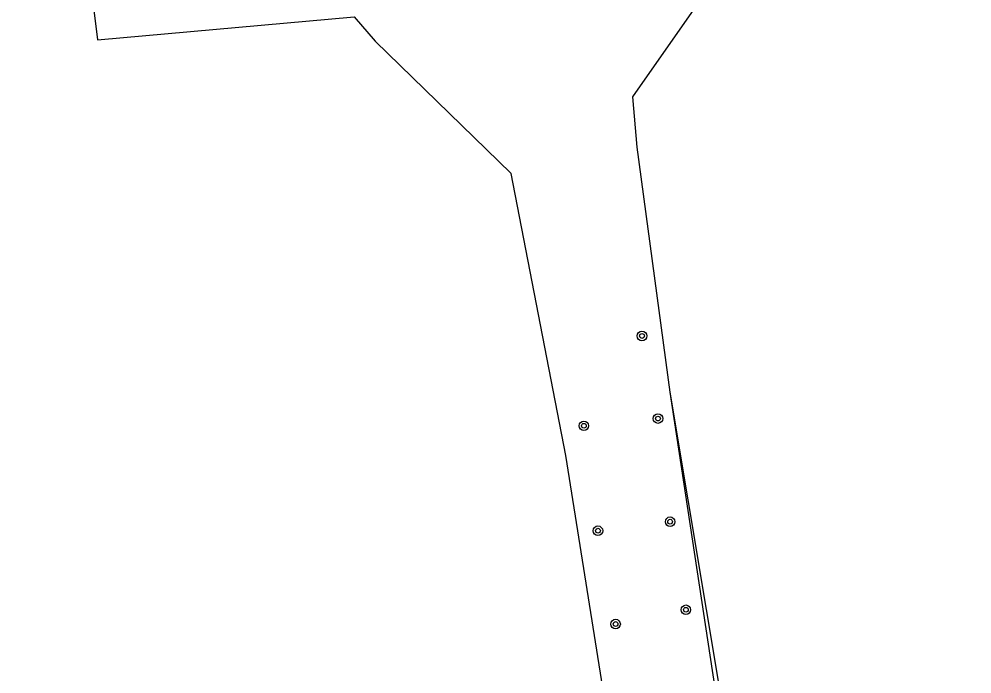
# Model space of a CAD drawing. Extents: x 135990 to 139000, y 393500 to 396000.
# Drawn here: x 137206.8 to 137287.2, y 395255 to 395310.3 of the extents above; entities that cross this region are included whole.
import ezdxf

# ---------------------------------------------------------------- set-up
doc = ezdxf.new("R2010")
doc.units = 0
for name, color, linetype in [('gg-afsc-draadraster', 7, 'Continuous'), ('gg-afsc-lijn draadraster', 7, 'Continuous'), ('gt-symb-boom', 7, 'Continuous'), ('gx-grn-maaiveld', 7, 'Continuous')]:
    doc.layers.add(name, color=color, linetype=linetype)

# ---------------------------------------------------------------- blocks, each defined once
blk = doc.blocks.new('gt0-BOOM')
at = {"layer": 'gt-symb-boom'}
for radius in [0.4, 0.2]:
    blk.add_circle((0, 0), radius, dxfattribs=at)

msp = doc.modelspace()

# ---------------------------------------------------------------- linework, layer by layer
at = {"layer": 'gg-afsc-draadraster'}
msp.add_lwpolyline([(137259.44, 395232.484), (137252.927, 395273.461), (137248.301, 395297.245), (137236.828, 395308.422)], dxfattribs=at)
at = {"layer": 'gg-afsc-lijn draadraster'}
for points in [[(137269.371, 395233.055), (137261.716, 395278.808), (137258.933, 395299.464), (137258.582, 395303.732), (137284.331, 395340.556), (137287.177, 395344.907)], [(137259.44, 395232.484), (137252.927, 395273.461), (137248.301, 395297.245), (137236.828, 395308.422)]]:
    msp.add_lwpolyline(points, dxfattribs=at)
at = {"layer": 'gx-grn-maaiveld'}
for points in [[(137268.725, 395232.787), (137261.716, 395278.808), (137258.933, 395299.464), (137258.582, 395303.732), (137284.331, 395340.556), (137287.177, 395344.907)], [(137143.09, 395227.239), (137146.141, 395233.068), (137152.78, 395247.062), (137159.657, 395261.773), (137168.287, 395280.069), (137173.625, 395291.673), (137178.723, 395302.719), (137183.981, 395313.66), (137187.008, 395320.404), (137190.672, 395328.291), (137192.584, 395332.141), (137195.558, 395334.876), (137199.223, 395337.186), (137203.153, 395338.806), (137209.499, 395339.975), (137213.407, 395308.516), (137235.049, 395310.476), (137236.828, 395308.422)]]:
    msp.add_lwpolyline(points, dxfattribs=at)

# ---------------------------------------------------------------- block references
at = {"layer": 'gt-symb-boom'}
for p in [(137259.343, 395283.547), (137254.438, 395275.97), (137260.692, 395276.578), (137261.715, 395267.882), (137255.629, 395267.122), (137263.044, 395260.455), (137257.117, 395259.249)]:
    msp.add_blockref('gt0-BOOM', p, dxfattribs=at)

doc.saveas('drawing.dxf')
